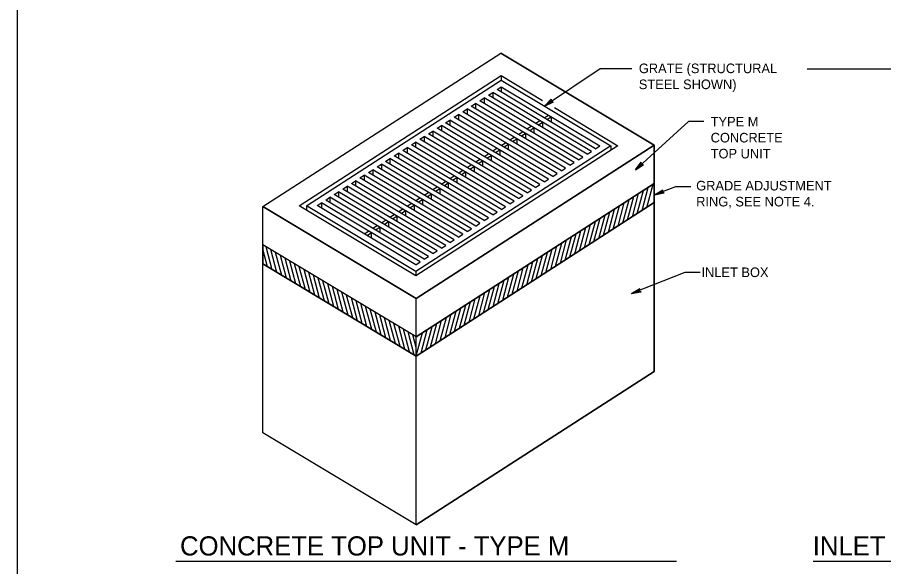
# Model space of a CAD drawing. Extents: x -6420 to 49575, y -4552 to 11624.
# Drawn here: x 1985 to 2874, y 10308 to 10872 of the extents above; entities that cross this region are included whole.
import ezdxf

# ---------------------------------------------------------------- set-up
doc = ezdxf.new("R2010")
doc.units = 0
doc.layers.add('1', color=7, linetype='Continuous')

msp = doc.modelspace()

# ---------------------------------------------------------------- linework, layer by layer
at = {"layer": '1'}
for p, q in [((2236.91, 10678.18), (2481, 10835.66)), ((2638.48, 10741.17), (2481, 10835.66)), ((2795.42, 10819.62), (2953.78, 10819.62)), ((2481.38, 10812.47), (2481.38, 10807.84)), ((2477.17, 10798.14), (2481.57, 10800.98)), ((2578.32, 10737.45), (2477.17, 10798.14)), ((2481.57, 10800.98), (2582.72, 10740.28)), ((2481.57, 10800.98), (2481.57, 10795.5)), ((2459.61, 10786.8), (2464, 10789.64)), ((2565.14, 10728.95), (2464, 10789.64)), ((2464, 10789.64), (2464, 10784.17)), ((2468.39, 10792.47), (2472.79, 10795.31)), ((2569.53, 10731.78), (2468.39, 10792.47)), ((2573.93, 10734.62), (2472.79, 10795.31)), ((2472.79, 10795.31), (2472.79, 10789.84)), ((2450.82, 10781.13), (2455.21, 10783.97)), ((2551.96, 10720.45), (2450.82, 10781.13)), ((2556.35, 10723.28), (2455.21, 10783.97)), ((2455.21, 10783.97), (2455.21, 10778.5)), ((2560.74, 10726.12), (2459.61, 10786.8)), ((2433.25, 10769.79), (2437.64, 10772.62)), ((2538.78, 10711.94), (2437.64, 10772.62)), ((2437.64, 10772.62), (2437.64, 10767.15)), ((2442.04, 10775.47), (2446.43, 10778.29)), ((2543.17, 10714.78), (2442.04, 10775.47)), ((2547.56, 10717.61), (2446.43, 10778.29)), ((2446.43, 10778.29), (2446.43, 10772.82)), ((2525.49, 10769.15), (2529.88, 10771.99)), ((2528.28, 10767.48), (2532.67, 10770.31)), ((2532.67, 10770.31), (2532.67, 10764.84)), ((2424.46, 10764.12), (2428.85, 10766.95)), ((2525.59, 10703.44), (2424.46, 10764.12)), ((2529.99, 10706.27), (2428.85, 10766.95)), ((2428.85, 10766.95), (2428.85, 10761.48)), ((2534.38, 10709.11), (2433.25, 10769.79)), ((2516.7, 10763.48), (2521.1, 10766.32)), ((2519.49, 10761.81), (2523.89, 10764.65)), ((2523.89, 10764.65), (2523.89, 10759.17)), ((2406.89, 10752.78), (2411.28, 10755.62)), ((2508.02, 10692.1), (2406.89, 10752.78)), ((2512.41, 10694.93), (2411.28, 10755.62)), ((2411.28, 10755.62), (2411.28, 10750.14)), ((2415.67, 10758.45), (2420.07, 10761.29)), ((2516.81, 10697.77), (2415.67, 10758.45)), ((2521.2, 10700.6), (2420.07, 10761.29)), ((2420.07, 10761.29), (2420.07, 10755.82)), ((2499.13, 10752.15), (2503.53, 10754.98)), ((2501.92, 10750.47), (2506.31, 10753.31)), ((2506.31, 10753.31), (2506.31, 10747.83)), ((2507.92, 10757.81), (2512.31, 10760.65)), ((2510.7, 10756.14), (2515.1, 10758.98)), ((2515.1, 10758.98), (2515.1, 10753.5)), ((2389.31, 10741.44), (2393.7, 10744.28)), ((2494.84, 10683.6), (2393.7, 10744.28)), ((2393.7, 10744.28), (2393.7, 10738.81)), ((2398.1, 10747.11), (2402.49, 10749.95)), ((2499.23, 10686.43), (2398.1, 10747.11)), ((2503.62, 10689.26), (2402.49, 10749.95)), ((2402.49, 10749.95), (2402.49, 10744.47)), ((2481.55, 10740.81), (2485.95, 10743.64)), ((2490.34, 10746.48), (2494.74, 10749.31)), ((2493.13, 10744.8), (2497.53, 10747.64)), ((2497.53, 10747.64), (2497.53, 10742.16)), ((2380.51, 10735.77), (2384.91, 10738.61)), ((2481.66, 10675.08), (2380.51, 10735.77)), ((2486.05, 10677.92), (2384.91, 10738.61)), ((2384.91, 10738.61), (2384.91, 10733.14)), ((2490.44, 10680.76), (2389.31, 10741.44)), ((2394.39, 10583.69), (2638.48, 10741.17)), ((2472.76, 10735.14), (2477.16, 10737.97)), ((2475.55, 10733.46), (2479.95, 10736.3)), ((2479.95, 10736.3), (2479.95, 10730.83)), ((2484.34, 10739.13), (2488.74, 10741.97)), ((2488.74, 10741.97), (2488.74, 10736.5)), ((2578.32, 10737.45), (2582.71, 10740.29)), ((2593.78, 10740.44), (2593.78, 10735.75)), ((2638.48, 10701.8), (2638.48, 10741.17)), ((2362.94, 10724.44), (2367.34, 10727.27)), ((2468.47, 10666.58), (2367.34, 10727.27)), ((2367.34, 10727.27), (2367.34, 10721.8)), ((2371.73, 10730.1), (2376.12, 10732.94)), ((2472.87, 10669.42), (2371.73, 10730.1)), ((2477.26, 10672.25), (2376.12, 10732.94)), ((2376.12, 10732.94), (2376.12, 10727.47)), ((2455.19, 10723.8), (2459.59, 10726.63)), ((2463.98, 10729.47), (2468.37, 10732.3)), ((2466.77, 10727.79), (2471.16, 10730.63)), ((2471.16, 10730.63), (2471.16, 10725.16)), ((2560.75, 10726.11), (2565.15, 10728.95)), ((2569.54, 10731.78), (2573.93, 10734.62)), ((2354.15, 10718.77), (2358.55, 10721.6)), ((2455.29, 10658.08), (2354.15, 10718.77)), ((2459.69, 10660.91), (2358.55, 10721.6)), ((2358.55, 10721.6), (2358.55, 10716.13)), ((2464.08, 10663.75), (2362.94, 10724.44)), ((2446.41, 10718.13), (2450.8, 10720.96)), ((2449.2, 10716.46), (2453.59, 10719.29)), ((2453.59, 10719.29), (2453.59, 10713.82)), ((2457.98, 10722.13), (2462.38, 10724.96)), ((2462.38, 10724.96), (2462.38, 10719.49)), ((2543.18, 10714.78), (2547.57, 10717.6)), ((2551.96, 10720.45), (2556.35, 10723.28)), ((2336.58, 10707.43), (2340.97, 10710.26)), ((2442.11, 10649.57), (2340.97, 10710.26)), ((2340.97, 10710.26), (2340.97, 10704.79)), ((2345.36, 10713.1), (2349.76, 10715.93)), ((2446.5, 10652.41), (2345.36, 10713.1)), ((2450.9, 10655.24), (2349.76, 10715.93)), ((2349.76, 10715.93), (2349.76, 10710.46)), ((2428.83, 10706.78), (2433.22, 10709.62)), ((2437.61, 10712.46), (2442.01, 10715.29)), ((2440.4, 10710.79), (2444.8, 10713.62)), ((2444.8, 10713.62), (2444.8, 10708.15)), ((2534.39, 10709.1), (2538.78, 10711.94)), ((2327.79, 10701.76), (2332.18, 10704.59)), ((2428.93, 10641.07), (2327.79, 10701.76)), ((2433.32, 10643.9), (2332.18, 10704.59)), ((2332.18, 10704.59), (2332.18, 10699.12)), ((2437.72, 10646.74), (2336.58, 10707.43)), ((2394.39, 10544.32), (2638.48, 10701.8)), ((2420.04, 10701.12), (2424.44, 10703.95)), ((2422.83, 10699.44), (2427.23, 10702.28)), ((2427.23, 10702.28), (2427.23, 10696.8)), ((2431.62, 10705.11), (2436.01, 10707.95)), ((2436.01, 10707.95), (2436.01, 10702.47)), ((2516.81, 10697.76), (2521.21, 10700.6)), ((2525.6, 10703.43), (2530, 10706.27)), ((2638.48, 10682.11), (2638.48, 10701.8)), ((2310.22, 10690.42), (2314.61, 10693.25)), ((2411.35, 10629.73), (2310.22, 10690.42)), ((2415.75, 10632.57), (2314.61, 10693.25)), ((2314.61, 10693.25), (2314.61, 10687.78)), ((2319, 10696.09), (2323.39, 10698.92)), ((2420.15, 10635.4), (2319, 10696.09)), ((2424.54, 10638.23), (2323.39, 10698.92)), ((2323.39, 10698.92), (2323.39, 10693.45)), ((2402.46, 10689.78), (2406.86, 10692.61)), ((2405.25, 10688.1), (2409.65, 10690.94)), ((2409.65, 10690.94), (2409.65, 10685.47)), ((2411.26, 10695.45), (2415.65, 10698.28)), ((2414.04, 10693.77), (2418.44, 10696.61)), ((2418.44, 10696.61), (2418.44, 10691.13)), ((2508.03, 10692.09), (2512.42, 10694.93)), ((2292.64, 10679.08), (2297.04, 10681.92)), ((2398.18, 10621.23), (2297.04, 10681.92)), ((2297.04, 10681.92), (2297.04, 10676.44)), ((2301.43, 10684.75), (2305.82, 10687.58)), ((2402.57, 10624.06), (2301.43, 10684.75)), ((2406.96, 10626.9), (2305.82, 10687.58)), ((2305.82, 10687.58), (2305.82, 10682.11)), ((2393.68, 10684.11), (2398.07, 10686.94)), ((2394.39, 10524.63), (2638.48, 10682.11)), ((2396.47, 10682.43), (2400.86, 10685.27)), ((2400.86, 10685.27), (2400.86, 10679.8)), ((2490.45, 10680.75), (2494.84, 10683.59)), ((2499.24, 10686.42), (2503.63, 10689.26)), ((2638.48, 10508.88), (2638.48, 10682.11)), ((2394.39, 10583.69), (2236.91, 10678.18)), ((2236.91, 10638.81), (2236.91, 10678.18)), ((2281.61, 10678.9), (2281.61, 10674.31)), ((2393.78, 10618.39), (2292.64, 10679.08)), ((2376.1, 10672.77), (2380.5, 10675.6)), ((2378.89, 10671.1), (2383.29, 10673.93)), ((2383.29, 10673.93), (2383.29, 10668.46)), ((2384.89, 10678.44), (2389.29, 10681.27)), ((2387.68, 10676.76), (2392.08, 10679.6)), ((2392.08, 10679.6), (2392.08, 10674.13)), ((2481.66, 10675.08), (2486.05, 10677.92)), ((2358.53, 10661.43), (2362.92, 10664.26)), ((2367.32, 10667.1), (2371.71, 10669.93)), ((2370.11, 10665.43), (2374.5, 10668.26)), ((2374.5, 10668.26), (2374.5, 10662.79)), ((2464.08, 10663.75), (2468.48, 10666.58)), ((2472.87, 10669.42), (2477.26, 10672.25)), ((2394.39, 10583.69), (2269.48, 10658.63)), ((2349.74, 10655.76), (2354.14, 10658.6)), ((2352.53, 10654.09), (2356.92, 10656.92)), ((2356.92, 10656.92), (2356.92, 10651.45)), ((2361.31, 10659.76), (2365.71, 10662.59)), ((2365.71, 10662.59), (2365.71, 10657.12)), ((2446.5, 10652.41), (2450.9, 10655.24)), ((2455.29, 10658.08), (2459.69, 10660.91)), ((2340.95, 10650.09), (2345.35, 10652.93)), ((2343.74, 10648.42), (2348.14, 10651.25)), ((2348.14, 10651.25), (2348.14, 10645.78)), ((2437.72, 10646.74), (2442.11, 10649.57)), ((2236.91, 10619.12), (2236.91, 10638.81)), ((2420.15, 10635.4), (2424.54, 10638.23)), ((2428.93, 10641.07), (2433.32, 10643.9)), ((2411.36, 10629.73), (2415.75, 10632.57)), ((2393.78, 10618.39), (2398.18, 10621.23)), ((2402.57, 10624.06), (2406.96, 10626.9)), ((2394.39, 10524.63), (2236.91, 10619.12)), ((2236.91, 10445.89), (2236.91, 10619.12)), ((2393.93, 10611.51), (2393.93, 10606.87)), ((2394.39, 10544.32), (2394.39, 10583.69)), ((2394.39, 10524.63), (2394.39, 10544.32)), ((2394.39, 10351.4), (2394.39, 10524.63)), ((2394.39, 10351.4), (2638.48, 10508.88)), ((2394.39, 10351.4), (2236.91, 10445.89)), ((2147.81, 10314.03), (2661.33, 10314.03)), ((2801.5, 10314.03), (3329.91, 10314.03))]:
    msp.add_line(p, q, dxfattribs=at)
for points in [[(4563.89, 9724.29), (4563.89, 11574.68), (1985.15, 11574.68), (1985.15, 9724.29), (4563.89, 9724.29), (4563.89, 9810.77), (3907.72, 9810.77), (3907.72, 10022.97), (4563.89, 10022.97), (4563.89, 10117.99), (3907.72, 10117.99), (3907.72, 9724.29), (4166.25, 9724.29), (4166.25, 9810.77), (4166.25, 9724.29), (4418.88, 9724.29), (4418.88, 9810.77), (4418.88, 9770.36), (4563.89, 9770.36)], [(2394.39, 10583.69), (2236.91, 10678.18), (2481, 10835.66), (2638.48, 10741.17), (2394.39, 10583.69)], [(2615.32, 10819.62), (2582.91, 10819.62), (2525.74, 10781.27)], [(2394.01, 10606.87), (2274.16, 10678.79), (2481.38, 10812.47), (2523.81, 10787.01)], [(2393.93, 10611.51), (2281.61, 10678.9), (2481.45, 10807.84), (2593.78, 10740.44), (2393.93, 10611.51)], [(2525.74, 10781.27), (2532.84, 10788.24), (2532.67, 10787.81), (2532.51, 10787.39), (2532.53, 10787.01), (2532.55, 10786.63), (2532.68, 10786.32), (2532.82, 10786.02), (2533.05, 10785.78), (2533.28, 10785.54), (2533.62, 10785.37), (2533.97, 10785.21), (2534.43, 10785.2), (2534.89, 10785.19), (2525.74, 10781.27), (2534.43, 10785.2), (2533.97, 10785.21), (2525.74, 10781.27), (2533.62, 10785.37), (2533.28, 10785.54), (2525.74, 10781.27), (2533.05, 10785.78), (2532.82, 10786.02), (2525.74, 10781.27), (2532.68, 10786.32), (2532.55, 10786.63), (2525.74, 10781.27), (2532.53, 10787.01), (2532.51, 10787.39), (2525.74, 10781.27), (2532.67, 10787.81)], [(2536.07, 10779.66), (2601.23, 10740.56), (2394.01, 10606.87)], [(2689.46, 10765.52), (2673.71, 10765.52), (2619.07, 10715.62)], [(2619.07, 10715.62), (2624.99, 10723.63), (2624.89, 10723.18), (2624.79, 10722.73), (2624.87, 10722.36), (2624.95, 10721.99), (2625.14, 10721.71), (2625.32, 10721.43), (2625.58, 10721.23), (2625.85, 10721.03), (2626.21, 10720.92), (2626.58, 10720.81), (2627.03, 10720.88), (2627.49, 10720.94), (2619.07, 10715.62), (2627.03, 10720.88), (2626.58, 10720.81), (2619.07, 10715.62), (2626.21, 10720.92), (2625.85, 10721.03), (2619.07, 10715.62), (2625.58, 10721.23), (2625.32, 10721.43), (2619.07, 10715.62), (2625.14, 10721.71), (2624.95, 10721.99), (2619.07, 10715.62), (2624.87, 10722.36), (2624.79, 10722.73), (2619.07, 10715.62), (2624.89, 10723.18)], [(2630.84, 10677.18), (2637.22, 10700.98)], [(2616.06, 10667.64), (2622.44, 10691.45)], [(2620.99, 10670.83), (2627.36, 10694.63)], [(2625.91, 10674), (2632.29, 10697.81)], [(2675.86, 10698.4), (2660.11, 10698.4), (2638.85, 10690.1)], [(2638.85, 10690.1), (2647.3, 10695.37), (2647.04, 10694.99), (2646.78, 10694.61), (2646.72, 10694.23), (2646.66, 10693.86), (2646.73, 10693.53), (2646.79, 10693.2), (2646.97, 10692.92), (2647.14, 10692.63), (2647.44, 10692.4), (2647.74, 10692.16), (2648.18, 10692.06), (2648.63, 10691.95), (2638.85, 10690.1), (2648.18, 10692.06), (2647.74, 10692.16), (2638.85, 10690.1), (2647.44, 10692.4), (2647.14, 10692.63), (2638.85, 10690.1), (2646.97, 10692.92), (2646.79, 10693.2), (2638.85, 10690.1), (2646.73, 10693.53), (2646.66, 10693.86), (2638.85, 10690.1), (2646.72, 10694.23), (2646.78, 10694.61), (2638.85, 10690.1), (2647.04, 10694.99)], [(2601.28, 10658.11), (2607.65, 10681.91)], [(2606.2, 10661.29), (2612.58, 10685.08)], [(2611.13, 10664.47), (2617.51, 10688.27)], [(2591.42, 10651.75), (2597.8, 10675.55)], [(2596.35, 10654.93), (2602.73, 10678.73)], [(2576.64, 10642.21), (2583.01, 10666.01)], [(2581.56, 10645.39), (2587.94, 10669.19)], [(2586.49, 10648.57), (2592.87, 10672.37)], [(2561.85, 10632.68), (2568.23, 10656.48)], [(2566.78, 10635.85), (2573.16, 10659.65)], [(2571.71, 10639.03), (2578.09, 10662.83)], [(2547.07, 10623.14), (2553.45, 10646.94)], [(2552, 10626.32), (2558.37, 10650.12)], [(2556.92, 10629.49), (2563.3, 10653.29)], [(2532.29, 10613.6), (2538.66, 10637.4)], [(2537.21, 10616.78), (2543.59, 10640.58)], [(2542.14, 10619.96), (2548.52, 10643.76)], [(2241.78, 10616.19), (2236.91, 10634.39)], [(2246.64, 10613.28), (2240.35, 10636.74)], [(2251.49, 10610.37), (2245.21, 10633.83)], [(2256.35, 10607.45), (2250.07, 10630.91)], [(2522.43, 10607.24), (2528.81, 10631.04)], [(2527.36, 10610.42), (2533.74, 10634.22)], [(2261.21, 10604.54), (2254.92, 10628)], [(2266.07, 10601.63), (2259.78, 10625.08)], [(2270.92, 10598.71), (2264.63, 10622.17)], [(2275.78, 10595.8), (2269.49, 10619.26)], [(2507.65, 10597.7), (2514.02, 10621.5)], [(2512.57, 10600.89), (2518.95, 10624.68)], [(2517.5, 10604.06), (2523.88, 10627.86)], [(2280.63, 10592.89), (2274.35, 10616.34)], [(2285.49, 10589.97), (2279.21, 10613.42)], [(2290.35, 10587.06), (2284.06, 10610.51)], [(2492.86, 10588.17), (2499.24, 10611.97)], [(2497.79, 10591.34), (2504.17, 10615.14)], [(2502.72, 10594.53), (2509.1, 10618.33)], [(2685.42, 10610.36), (2669.67, 10610.36), (2615.24, 10588.67)], [(2295.21, 10584.14), (2288.92, 10607.6)], [(2300.06, 10581.23), (2293.78, 10604.68)], [(2304.92, 10578.31), (2298.63, 10601.77)], [(2478.08, 10578.63), (2484.46, 10602.43)], [(2483.01, 10581.81), (2489.39, 10605.61)], [(2487.94, 10584.99), (2494.31, 10608.79)], [(2309.77, 10575.4), (2303.49, 10598.86)], [(2314.63, 10572.49), (2308.35, 10595.94)], [(2319.49, 10569.57), (2313.2, 10593.03)], [(2463.3, 10569.09), (2469.67, 10592.89)], [(2468.22, 10572.27), (2474.6, 10596.07)], [(2473.15, 10575.45), (2479.53, 10599.25)], [(2615.24, 10588.67), (2623.66, 10593.99), (2623.4, 10593.61), (2623.15, 10593.23), (2623.09, 10592.85), (2623.03, 10592.48), (2623.1, 10592.15), (2623.17, 10591.83), (2623.34, 10591.54), (2623.52, 10591.26), (2623.82, 10591.03), (2624.12, 10590.79), (2624.57, 10590.69), (2625.01, 10590.59), (2615.24, 10588.67), (2624.57, 10590.69), (2624.12, 10590.79), (2615.24, 10588.67), (2623.82, 10591.03), (2623.52, 10591.26), (2615.24, 10588.67), (2623.34, 10591.54), (2623.17, 10591.83), (2615.24, 10588.67), (2623.1, 10592.15), (2623.03, 10592.48), (2615.24, 10588.67), (2623.09, 10592.85), (2623.15, 10593.23), (2615.24, 10588.67), (2623.4, 10593.61)], [(2324.35, 10566.66), (2318.06, 10590.12)], [(2329.2, 10563.75), (2322.92, 10587.2)], [(2334.06, 10560.83), (2327.77, 10584.29)], [(2453.44, 10562.74), (2459.82, 10586.53)], [(2458.37, 10565.91), (2464.75, 10589.71)], [(2338.91, 10557.92), (2332.63, 10581.37)], [(2343.78, 10555.01), (2337.49, 10578.46)], [(2348.63, 10552.09), (2342.34, 10575.54)], [(2438.66, 10553.2), (2445.03, 10576.99)], [(2443.58, 10556.38), (2449.96, 10580.18)], [(2448.51, 10559.55), (2454.89, 10583.35)], [(2353.49, 10549.17), (2347.2, 10572.63)], [(2358.34, 10546.26), (2352.06, 10569.72)], [(2363.2, 10543.35), (2356.91, 10566.8)], [(2423.87, 10543.66), (2430.25, 10567.46)], [(2428.8, 10546.84), (2435.18, 10570.64)], [(2433.73, 10550.02), (2440.11, 10573.82)], [(2368.05, 10540.43), (2361.77, 10563.89)], [(2372.91, 10537.52), (2366.63, 10560.98)], [(2377.77, 10534.61), (2371.49, 10558.06)], [(2409.09, 10534.12), (2415.47, 10557.92)], [(2414.02, 10537.3), (2420.4, 10561.1)], [(2418.95, 10540.48), (2425.32, 10564.28)], [(2382.63, 10531.69), (2376.34, 10555.15)], [(2387.48, 10528.78), (2381.2, 10552.24)], [(2392.34, 10525.87), (2386.05, 10549.32)], [(2394.39, 10524.87), (2400.68, 10548.39)], [(2399.23, 10527.76), (2405.61, 10551.56)], [(2404.16, 10530.94), (2410.54, 10554.74)], [(2394.39, 10533.43), (2390.91, 10546.4)]]:
    msp.add_lwpolyline(points, dxfattribs=at)
for points in [[(2394.39, 10583.69), (2638.48, 10741.17), (2638.48, 10701.8), (2394.39, 10544.32), (2236.91, 10638.81), (2236.91, 10678.18)], [(2394.39, 10524.63), (2394.39, 10544.32), (2638.48, 10701.8), (2638.48, 10682.11)], [(2394.39, 10524.63), (2638.48, 10682.11), (2638.48, 10508.88), (2394.39, 10351.4), (2236.91, 10445.89), (2236.91, 10619.12)], [(2394.39, 10524.63), (2394.39, 10544.32), (2236.91, 10638.81), (2236.91, 10619.12)]]:
    msp.add_lwpolyline(points, close=True, dxfattribs=at)

# ---------------------------------------------------------------- texts
for s, height, p in [('GRATE (STRUCTURAL', 9.8425, (2622.65, 10815.06)), ('STEEL SHOWN)', 9.8425, (2622.65, 10798.65)), ('TYPE M', 9.843, (2696.33, 10760.31)), ('CONCRETE', 9.843, (2696.33, 10743.9)), ('TOP UNIT', 9.843, (2696.33, 10727.5)), ('GRADE ADJUSTMENT', 9.8425, (2681.45, 10694.61)), ('RING, SEE NOTE 4.', 9.8425, (2681.45, 10678.21)), ('INLET BOX', 9.843, (2686.89, 10605.68)), ('CONCRETE TOP UNIT - TYPE M', 19.685, (2152.06, 10319.83)), ('INLET BOX WITH TYPE M FRAME', 19.685, (2801.04, 10319.83))]:
    msp.add_text(s, height=height, dxfattribs=at).set_placement(p)

doc.saveas('drawing.dxf')
